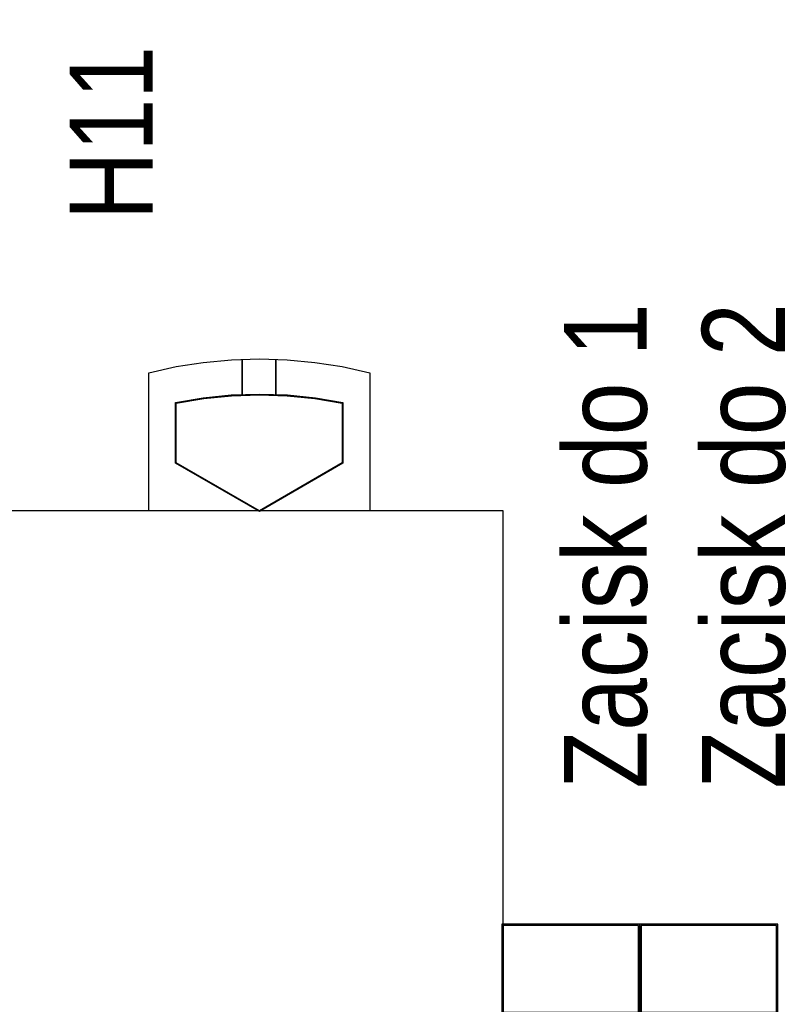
# Model space of a CAD drawing. Header units: millimetres. Extents: x -1290 to 1795, y -4192 to -1311.
# Tile 315 of 656: x 1468.83 to 1474.38, y -3710.18 to -3703.05. Entities that reach past the tile are written whole.
import ezdxf

# ---------------------------------------------------------------- set-up
doc = ezdxf.new("R2010")
doc.units = ezdxf.units.MM
doc.layers.add('45', color=7, linetype='Continuous')
doc.layers.add('Aparatura', color=7, linetype='Continuous', lineweight=13)
doc.styles.get("Standard").update_dxf_attribs({"font": 'ARIALN.TTF', "width": 0.8})

# ---------------------------------------------------------------- blocks, each defined once
blk = doc.blocks.new('*U234')
at = {"layer": '45', "color": 7}
for points in [[(554.615137, -383.527208), (554.615137, -378.528303), (554.615137, -378.528303), (555.608357, -378.30587), (556.584051, -378.153678), (557.606484, -378.054168), (558.617232, -378.019047), (559.62798, -378.054168), (560.627043, -378.153678), (561.620263, -378.30587), (562.619326, -378.528303), (562.619326, -378.528303), (562.619326, -383.527208), (554.615137, -383.527208)], [(557.999459, -379.351204), (557.999459, -378.037001), (557.999459, -379.351204)], [(559.213517, -379.351204), (559.213517, -378.037001), (559.213517, -379.351204)], [(559.638109, -379.330581), (560.646665, -379.431381), (561.643424, -379.603335), (561.643424, -381.797229), (558.617758, -383.552343), (555.580295, -381.797229), (555.580295, -379.603335), (556.582953, -379.431381), (557.597406, -379.330581), (558.617758, -379.300934), (559.638109, -379.330581)], [(555.607155, -381.793588), (555.607155, -379.626562), (555.607155, -379.626562), (556.600929, -379.456714), (557.606394, -379.357148), (558.617705, -379.327864), (559.629016, -379.357148), (560.628636, -379.456714), (561.616564, -379.626562), (561.616564, -379.626562), (561.616564, -381.793588), (561.616564, -381.793588), (558.617705, -383.527208), (558.617705, -383.527208), (555.607155, -381.793588), (555.607155, -381.793588)], [(549.433006, -383.516436), (567.434375, -383.516436), (567.434375, -383.516436), (567.434375, -466.476382), (567.434375, -466.476382), (549.433006, -466.476382), (549.433006, -466.476382), (549.433006, -383.516436), (549.433006, -383.516436)], [(549.438378, -383.520027), (567.429003, -383.520027), (567.429003, -466.470996), (549.438378, -466.470996), (549.438378, -383.520027)]]:
    blk.add_lwpolyline(points, close=True, dxfattribs=at)
blk = doc.blocks.new('*U251')
at = {"layer": '45', "color": 7}
for points in [[(435.005325, -698.804806), (435.005325, -750.882783)], [(435.005325, -701.989773), (439.999438, -701.989773)], [(435.005325, -705.968288), (439.999438, -705.968288)], [(435.005325, -720.315002), (439.999438, -720.315002)], [(435.005325, -729.279229), (439.999438, -729.279229)], [(435.005325, -743.613374), (439.999438, -743.613374)], [(435.005325, -747.602662), (439.999438, -747.602662)]]:
    blk.add_lwpolyline(points, dxfattribs=at)
for points in [[(435.005325, -750.882783), (439.999438, -750.882783), (439.999438, -750.882783), (439.999438, -698.804806), (439.999438, -698.804806), (435.005325, -698.804806), (435.005325, -750.882783)], [(435.050091, -750.837899), (439.954672, -750.837899), (439.954672, -698.84969), (435.050091, -698.84969), (435.050091, -750.837899)], [(439.512382, -712.888499), (439.466385, -712.438859), (439.318536, -712.009202), (439.078692, -711.616183), (438.756709, -711.293108), (438.369016, -711.049969), (437.948467, -710.900089), (437.50492, -710.85346), (437.058087, -710.900089), (436.624396, -711.049969), (436.249845, -711.293108), (435.927863, -711.616183), (435.688018, -712.009202), (435.540169, -712.438859), (435.494172, -712.888499), (435.540169, -713.34147), (435.688018, -713.767796), (435.927863, -714.160815), (436.249845, -714.48389), (436.624396, -714.727029), (437.058087, -714.88024), (437.50492, -714.923539), (437.948467, -714.88024), (438.369016, -714.727029), (438.756709, -714.48389), (439.078692, -714.160815), (439.318536, -713.767796), (439.466385, -713.34147), (439.512382, -712.888499)], [(439.465826, -712.888499), (439.420874, -712.448776), (439.276385, -712.028596), (439.041991, -711.644245), (438.727327, -711.328296), (438.348445, -711.090519), (437.937454, -710.943945), (437.503987, -710.898344), (437.06731, -710.943945), (436.643475, -711.090519), (436.277437, -711.328296), (435.962772, -711.644245), (435.728379, -712.028596), (435.58389, -712.448776), (435.538938, -712.888499), (435.58389, -713.33148), (435.728379, -713.748403), (435.962772, -714.132754), (436.277437, -714.448703), (436.643475, -714.686479), (437.06731, -714.836311), (437.503987, -714.878655), (437.937454, -714.836311), (438.348445, -714.686479), (438.727327, -714.448703), (439.041991, -714.132754), (439.276385, -713.748403), (439.420874, -713.33148), (439.465826, -712.888499)], [(439.512382, -736.798571), (439.466385, -736.33549), (439.318536, -735.905724), (439.078692, -735.525931), (438.756709, -735.202774), (438.369016, -734.959573), (437.948467, -734.806323), (437.50492, -734.749687), (437.058087, -734.806323), (436.624396, -734.959573), (436.249845, -735.202774), (435.927863, -735.525931), (435.688018, -735.905724), (435.540169, -736.33549), (435.494172, -736.798571), (435.540169, -737.248326), (435.688018, -737.678092), (435.927863, -738.057885), (436.249845, -738.384374), (436.624396, -738.627575), (437.058087, -738.777493), (437.50492, -738.834129), (437.948467, -738.777493), (438.369016, -738.627575), (438.756709, -738.384374), (439.078692, -738.057885), (439.318536, -737.678092), (439.466385, -737.248326), (439.512382, -736.798571)], [(439.465826, -736.798419), (439.420874, -736.345923), (439.276385, -735.92598), (439.041991, -735.554868), (438.727327, -735.239097), (438.348445, -735.001455), (437.937454, -734.851708), (437.503987, -734.796367), (437.06731, -734.851708), (436.643475, -735.001455), (436.277437, -735.239097), (435.962772, -735.554868), (435.728379, -735.92598), (435.58389, -736.345923), (435.538938, -736.798419), (435.58389, -737.237894), (435.728379, -737.657836), (435.962772, -738.028949), (436.277437, -738.347975), (436.643475, -738.585617), (437.06731, -738.732108), (437.503987, -738.78745), (437.937454, -738.732108), (438.348445, -738.585617), (438.727327, -738.347975), (439.041991, -738.028949), (439.276385, -737.657836), (439.420874, -737.237894), (439.465826, -736.798419)]]:
    blk.add_lwpolyline(points, close=True, dxfattribs=at)
blk = doc.blocks.new('*U252')
at = {"layer": '45', "color": 7}
for points in [[(440.00302, -698.804806), (440.00302, -750.882783)], [(440.00302, -701.989773), (444.997133, -701.989773)], [(440.00302, -705.968288), (444.997133, -705.968288)], [(440.00302, -720.315002), (444.997133, -720.315002)], [(440.00302, -729.279229), (444.997133, -729.279229)], [(440.00302, -743.613374), (444.997133, -743.613374)], [(440.00302, -747.602662), (444.997133, -747.602662)]]:
    blk.add_lwpolyline(points, dxfattribs=at)
for points in [[(440.00302, -750.882783), (444.997133, -750.882783), (444.997133, -750.882783), (444.997133, -698.804806), (444.997133, -698.804806), (440.00302, -698.804806), (440.00302, -750.882783)], [(440.047786, -750.837899), (444.952366, -750.837899), (444.952366, -698.84969), (440.047786, -698.84969), (440.047786, -750.837899)], [(444.508286, -712.888499), (444.462289, -712.438859), (444.314439, -712.009202), (444.074595, -711.616183), (443.752613, -711.293108), (443.364919, -711.049969), (442.944371, -710.900089), (442.500823, -710.85346), (442.053991, -710.900089), (441.6203, -711.049969), (441.245749, -711.293108), (440.923766, -711.616183), (440.683922, -712.009202), (440.536073, -712.438859), (440.490075, -712.888499), (440.536073, -713.34147), (440.683922, -713.767796), (440.923766, -714.160815), (441.245749, -714.48389), (441.6203, -714.727029), (442.053991, -714.88024), (442.500823, -714.923539), (442.944371, -714.88024), (443.364919, -714.727029), (443.752613, -714.48389), (444.074595, -714.160815), (444.314439, -713.767796), (444.462289, -713.34147), (444.508286, -712.888499)], [(444.46352, -712.888499), (444.418568, -712.448776), (444.274079, -712.028596), (444.039686, -711.644245), (443.725021, -711.328296), (443.346139, -711.090519), (442.935148, -710.943945), (442.501681, -710.898344), (442.065004, -710.943945), (441.64117, -711.090519), (441.275131, -711.328296), (440.960466, -711.644245), (440.726073, -712.028596), (440.581584, -712.448776), (440.536632, -712.888499), (440.581584, -713.33148), (440.726073, -713.748403), (440.960466, -714.132754), (441.275131, -714.448703), (441.64117, -714.686479), (442.065004, -714.836311), (442.501681, -714.878655), (442.935148, -714.836311), (443.346139, -714.686479), (443.725021, -714.448703), (444.039686, -714.132754), (444.274079, -713.748403), (444.418568, -713.33148), (444.46352, -712.888499)], [(444.508286, -736.798571), (444.462289, -736.33549), (444.314439, -735.905724), (444.074595, -735.525931), (443.752613, -735.202774), (443.364919, -734.959573), (442.944371, -734.806323), (442.500823, -734.749687), (442.053991, -734.806323), (441.6203, -734.959573), (441.245749, -735.202774), (440.923766, -735.525931), (440.683922, -735.905724), (440.536073, -736.33549), (440.490075, -736.798571), (440.536073, -737.248326), (440.683922, -737.678092), (440.923766, -738.057885), (441.245749, -738.384374), (441.6203, -738.627575), (442.053991, -738.777493), (442.500823, -738.834129), (442.944371, -738.777493), (443.364919, -738.627575), (443.752613, -738.384374), (444.074595, -738.057885), (444.314439, -737.678092), (444.462289, -737.248326), (444.508286, -736.798571)], [(444.46352, -736.798419), (444.418568, -736.345923), (444.274079, -735.92598), (444.039686, -735.554868), (443.725021, -735.239097), (443.346139, -735.001455), (442.935148, -734.851708), (442.501681, -734.796367), (442.065004, -734.851708), (441.64117, -735.001455), (441.275131, -735.239097), (440.960466, -735.554868), (440.726073, -735.92598), (440.581584, -736.345923), (440.536632, -736.798419), (440.581584, -737.237894), (440.726073, -737.657836), (440.960466, -738.028949), (441.275131, -738.347975), (441.64117, -738.585617), (442.065004, -738.732108), (442.501681, -738.78745), (442.935148, -738.732108), (443.346139, -738.585617), (443.725021, -738.347975), (444.039686, -738.028949), (444.274079, -737.657836), (444.418568, -737.237894), (444.46352, -736.798419)]]:
    blk.add_lwpolyline(points, close=True, dxfattribs=at)

msp = doc.modelspace()

# ---------------------------------------------------------------- block references
at = {"layer": 'Aparatura', "color": 7, "lineweight": 13}
ref = msp.add_blockref('*U234', (1358.844, -3629.9031), dxfattribs=dict(at, xscale=0.2, yscale=0.2, zscale=0.2))
ref.add_attrib('Oznaczenie', 'H11', (1469.794, -3704.5031), dxfattribs={"layer": '0', "height": 0.6, "rotation": 90, "flags": 2})
ref = msp.add_blockref('*U252', (1385.322, -3569.8405), dxfattribs=dict(at, xscale=0.2, yscale=0.2, zscale=0.2))
ref.add_attrib('Oznaczenie', 'Zacisk do 2', (1474.372, -3708.6205), dxfattribs={"layer": '0', "height": 0.6, "rotation": 90, "flags": 2})
ref = msp.add_blockref('*U251', (1385.322, -3569.8405), dxfattribs=dict(at, xscale=0.2, yscale=0.2, zscale=0.2))
ref.add_attrib('Oznaczenie', 'Zacisk do 1', (1473.372, -3708.6205), dxfattribs={"layer": '0', "height": 0.6, "rotation": 90, "flags": 2})

doc.saveas('drawing.dxf')
